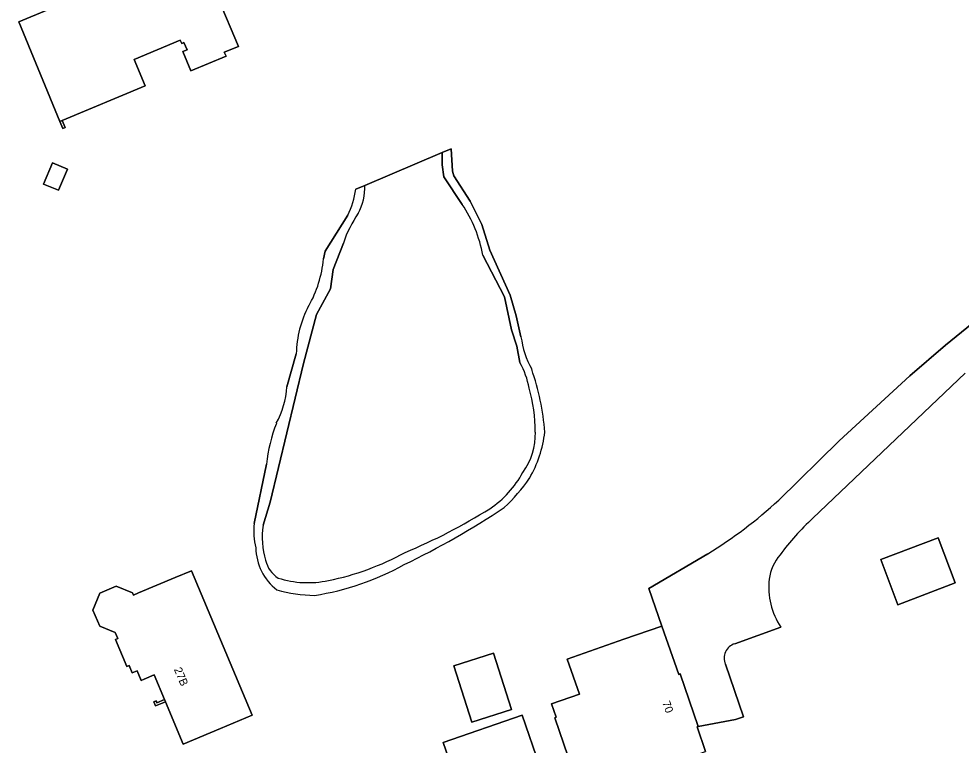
# Model space of a CAD drawing. Extents: x 162417 to 163722, y 384268 to 385417.
# Drawn here: x 163234.4 to 163351.6, y 384821.1 to 384911.4 of the extents above; entities that cross this region are included whole.
import ezdxf

# ---------------------------------------------------------------- set-up
doc = ezdxf.new("R2010")
doc.units = 0
for name, color, linetype in [('IMGEO_Erf', 7, 'Continuous'), ('IMGEO_Groenvoorziening', 7, 'Continuous'), ('IMGEO_Meer_plas_ven_vijver', 7, 'Continuous'), ('IMGEO_Muur', 7, 'Continuous'), ('IMGEO_Pand', 7, 'Continuous'), ('IMGEO_Pand_nummerreeks', 7, 'Continuous'), ('IMGEO_Rijbaan_lokaal_open', 7, 'Continuous')]:
    doc.layers.add(name, color=color, linetype=linetype)

msp = doc.modelspace()

# ---------------------------------------------------------------- linework, layer by layer
at = {"layer": 'IMGEO_Erf'}
for points in [[(163239.79, 384898.77), (163240.17, 384897.88), (163239.88, 384897.76), (163239.51, 384898.65), (163234.4, 384911.01), (163256.55, 384920.28), (163258.08, 384916.62), (163258.6, 384916.85), (163259.73, 384914.2), (163259.2, 384913.97), (163261.71, 384907.98), (163259.95, 384907.25), (163260.17, 384906.74), (163255.8, 384904.92), (163254.79, 384907.33), (163255.31, 384907.55), (163254.93, 384908.45), (163254.65, 384908.33), (163254.47, 384908.75), (163248.72, 384906.35), (163250.09, 384903.08)], [(163237.48, 384890.86), (163238.57, 384893.5), (163240.43, 384892.73), (163239.34, 384890.1)], [(163341.58, 384844.17), (163348.71, 384846.89), (163350.84, 384841.28), (163343.71, 384838.57)], [(163252.62, 384826.5), (163251.39, 384825.98), (163251.18, 384826.48), (163251.48, 384826.61), (163251.57, 384826.38), (163252.51, 384826.78), (163251.22, 384829.84), (163249.99, 384829.32), (163249.61, 384829.16), (163249.1, 384830.37), (163248.49, 384830.11), (163248.11, 384831.03), (163247.81, 384830.9), (163246.4, 384834.24), (163246.7, 384834.36), (163246.38, 384835.11), (163244.46, 384835.89), (163243.6, 384837.91), (163244.45, 384840), (163246.5, 384840.86), (163248.54, 384840.05), (163248.66, 384839.77), (163249.29, 384840.04), (163253.84, 384841.95), (163255.86, 384842.8), (163263.41, 384824.83), (163259.46, 384823.17), (163254.85, 384821.23)], [(163295.67, 384825.53), (163290.72, 384823.96), (163288.49, 384830.97), (163293.43, 384832.55)]]:
    msp.add_lwpolyline(points, close=True, dxfattribs=at)
for points in [[(163277.44, 384890.7), (163287.03, 384894.78), (163288.14, 384895.25), (163288.31, 384892.47), (163288.47, 384891.89), (163290.5, 384888.73), (163291.96, 384885.82), (163292.95, 384882.65), (163295.51, 384877.04), (163296.26, 384874.48), (163296.84, 384871.88)], [(163276.3, 384890.22), (163277.44, 384890.7)], [(163272.27, 384881.56), (163272.51, 384882.53), (163275.3, 384886.98)], [(163328.89, 384851.57), (163336.42, 384858.93), (163345.2, 384867.02), (163349.61, 384870.85), (163357.36, 384877.15)], [(163267.72, 384865.66), (163268.89, 384869.76)], [(163352.08, 384867.34), (163333.13, 384849.31)], [(163263.67, 384848.66), (163265.19, 384856.05)], [(163302.71, 384819.67), (163301.03, 384824.5), (163301.22, 384824.57), (163300.64, 384826.25), (163304.1, 384827.46), (163302.58, 384831.82), (163309.63, 384834.28), (163314.35, 384835.92), (163312.72, 384840.6), (163320.07, 384844.91)], [(163329.15, 384835.76), (163323.43, 384833.71)], [(163322.26, 384831.16), (163324.5, 384824.63), (163323.53, 384824.29), (163318.89, 384823.45), (163318.73, 384823.4), (163319.8, 384820.33)], [(163290.86, 384810.8), (163287.16, 384821.43), (163296.97, 384824.85), (163299.2, 384818.44)]]:
    msp.add_lwpolyline(points, dxfattribs=at)
for centre, radius, start, end in [((163265.44, 384891.8), 10.98, 333.9682, 351.7194), ((163258.12, 384882.79), 14.21, 330.1162, 355.0139), ((163282.23, 384869.48), 13.34, 152.1469, 178.7909), ((163308.27, 384873.41), 11.53, 187.6069, 208.9058), ((163266.49, 384857.08), 33.46, 5.0659, 18.744), ((163256.52, 384866.43), 11.23, 331.7784, 356.0372), ((163284.92, 384853.95), 19.84, 158.8252, 173.9434), ((163284.36, 384861.99), 15.58, 330.3319, 352.7743), ((163280.33, 384866.3), 21.28, 312.6671, 325.6339), ((163291.05, 384892.55), 55.78, 301.3485, 312.7149), ((163238, 384935.7), 102.25, 295.6854, 303.713), ((163354.67, 384825.85), 31.85, 132.5554, 143.5539), ((163272.02, 384847.7), 8.41, 173.3827, 194.1195), ((163270.76, 384845.8), 6.9, 181.2954, 231.4755), ((163333.8, 384840.82), 6.18, 140.2411, 171.3601), ((163265.82, 384873.45), 34.15, 279.0208, 298.8945), ((163336.9, 384840.82), 9.25, 174.2186, 213.1143), ((163271.69, 384859.93), 20.21, 255.0232, 268.5394), ((163323.98, 384831.92), 1.88, 107.112, 203.6996)]:
    msp.add_arc(centre, radius, start, end, dxfattribs=at)
at = {"layer": 'IMGEO_Groenvoorziening'}
for points in [[(163296.84, 384871.88), (163296.26, 384874.48), (163295.51, 384877.04), (163292.95, 384882.65), (163291.96, 384885.82), (163290.5, 384888.73), (163288.47, 384891.89), (163288.31, 384892.47), (163288.14, 384895.25), (163287.03, 384894.78), (163287.04, 384893.27), (163287.25, 384891.77), (163289.53, 384888.33)], [(163277.44, 384890.7), (163276.3, 384890.22)], [(163275.3, 384886.98), (163272.51, 384882.53), (163272.27, 384881.56)], [(163264.76, 384848.44), (163265.67, 384851.3), (163269.8, 384868.55), (163271.41, 384874.65), (163273.17, 384877.83), (163273.47, 384880.23), (163274.76, 384883.52)], [(163292.1, 384882.03), (163294.77, 384876.83), (163295.68, 384872.73), (163296.31, 384870.73), (163296.7, 384868.66)], [(163268.89, 384869.76), (163267.72, 384865.66)], [(163265.19, 384856.05), (163263.67, 384848.66)]]:
    msp.add_lwpolyline(points, dxfattribs=at)
for centre, radius, start, end in [((163265.44, 384891.8), 10.98, 333.9682, 351.7194), ((163270.13, 384890.62), 7.31, 332.2922, 0.6741), ((163275, 384878.71), 17.43, 10.98, 33.5075), ((163288.39, 384879.04), 14.35, 145.2342, 161.8091), ((163258.12, 384882.79), 14.21, 330.1162, 355.0139), ((163282.23, 384869.48), 13.34, 152.1469, 178.7909), ((163308.27, 384873.41), 11.53, 187.6069, 208.9058), ((163288.37, 384863.85), 9.62, 9.7871, 30.0022), ((163266.49, 384857.08), 33.46, 5.0659, 18.744), ((163256.52, 384866.43), 11.23, 331.7784, 356.0372), ((163279.23, 384860.04), 19.39, 359.951, 16.3151), ((163284.92, 384853.95), 19.84, 158.8252, 173.9434), ((163290.67, 384859.76), 7.96, 323.5028, 1.8859), ((163284.36, 384861.99), 15.58, 330.3319, 352.7743), ((163286.03, 384860.93), 12.52, 303.6161, 331.8643), ((163280.33, 384866.3), 21.28, 312.6671, 325.6339), ((163238, 384935.7), 102.25, 295.6854, 303.713), ((163254.2, 384912.69), 73.28, 292.6604, 301.9321), ((163272.02, 384847.7), 8.41, 173.3827, 194.1195), ((163274.43, 384846.97), 9.78, 171.3676, 197.1255), ((163270.76, 384845.8), 6.9, 181.2954, 231.4755), ((163268.43, 384844.8), 3.42, 191.9928, 238.5504), ((163266.06, 384874.98), 34.1, 281.5686, 298.6984), ((163265.82, 384873.45), 34.15, 279.0208, 298.8945), ((163270.35, 384853.63), 12.32, 252.4628, 281.9211), ((163271.69, 384859.93), 20.21, 255.0232, 268.5394)]:
    msp.add_arc(centre, radius, start, end, dxfattribs=at)
at = {"layer": 'IMGEO_Meer_plas_ven_vijver'}
for points in [[(163289.53, 384888.33), (163287.25, 384891.77), (163287.04, 384893.27), (163287.03, 384894.78), (163277.44, 384890.7)], [(163274.76, 384883.52), (163273.47, 384880.23), (163273.17, 384877.83), (163271.41, 384874.65), (163269.8, 384868.55), (163265.67, 384851.3), (163264.76, 384848.44)], [(163296.7, 384868.66), (163296.31, 384870.73), (163295.68, 384872.73), (163294.77, 384876.83), (163292.1, 384882.03)]]:
    msp.add_lwpolyline(points, dxfattribs=at)
for centre, radius, start, end in [((163270.13, 384890.62), 7.31, 332.2922, 0.6741), ((163275, 384878.71), 17.43, 10.98, 33.5075), ((163288.39, 384879.04), 14.35, 145.2342, 161.8091), ((163288.37, 384863.85), 9.62, 9.7871, 30.0022), ((163279.23, 384860.04), 19.39, 359.951, 16.3151), ((163290.67, 384859.76), 7.96, 323.5028, 1.8859), ((163286.03, 384860.93), 12.52, 303.6161, 331.8643), ((163254.2, 384912.69), 73.28, 292.6604, 301.9321), ((163274.43, 384846.97), 9.78, 171.3676, 197.1255), ((163268.43, 384844.8), 3.42, 191.9928, 238.5504), ((163266.06, 384874.98), 34.1, 281.5686, 298.6984), ((163270.35, 384853.63), 12.32, 252.4628, 281.9211)]:
    msp.add_arc(centre, radius, start, end, dxfattribs=at)
at = {"layer": 'IMGEO_Muur'}
for points in [[(163239.79, 384898.77), (163239.51, 384898.65), (163239.88, 384897.76), (163240.17, 384897.88)], [(163252.62, 384826.5), (163252.51, 384826.78), (163251.57, 384826.38), (163251.48, 384826.61), (163251.18, 384826.48), (163251.39, 384825.98)]]:
    msp.add_lwpolyline(points, close=True, dxfattribs=at)
at = {"layer": 'IMGEO_Pand'}
for points in [[(163239.79, 384898.77), (163250.09, 384903.08), (163248.72, 384906.35), (163254.47, 384908.75), (163254.65, 384908.33), (163254.93, 384908.45), (163255.31, 384907.55), (163254.79, 384907.33), (163255.8, 384904.92), (163260.17, 384906.74), (163259.95, 384907.25), (163261.71, 384907.98), (163259.2, 384913.97), (163259.73, 384914.2), (163258.6, 384916.85), (163258.08, 384916.62), (163256.55, 384920.28), (163234.4, 384911.01), (163239.51, 384898.65)], [(163237.48, 384890.86), (163239.34, 384890.1), (163240.43, 384892.73), (163238.57, 384893.5)], [(163341.58, 384844.17), (163343.71, 384838.57), (163350.84, 384841.28), (163348.71, 384846.89)], [(163253.84, 384841.95), (163249.29, 384840.04), (163248.66, 384839.77), (163248.54, 384840.05), (163246.5, 384840.86), (163244.45, 384840), (163243.6, 384837.91), (163244.46, 384835.89), (163246.38, 384835.11), (163246.7, 384834.36), (163246.4, 384834.24), (163247.81, 384830.9), (163248.11, 384831.03), (163248.49, 384830.11), (163249.1, 384830.37), (163249.61, 384829.16), (163249.99, 384829.32), (163251.22, 384829.84), (163252.51, 384826.78), (163252.62, 384826.5), (163254.85, 384821.23), (163259.46, 384823.17), (163263.41, 384824.83), (163255.86, 384842.8)], [(163316.62, 384829.97), (163316.45, 384829.91), (163314.35, 384835.92), (163309.63, 384834.28), (163302.58, 384831.82), (163304.1, 384827.46), (163300.64, 384826.25), (163301.22, 384824.57), (163301.03, 384824.5), (163302.71, 384819.67), (163299.2, 384818.44), (163296.97, 384824.85), (163287.16, 384821.43), (163290.86, 384810.8), (163294.26, 384811.98), (163293.34, 384814.6), (163303.5, 384818.14), (163304.58, 384815.03), (163315.07, 384818.68), (163319.8, 384820.33), (163318.73, 384823.4), (163318.89, 384823.45)], [(163295.67, 384825.53), (163293.43, 384832.55), (163288.49, 384830.97), (163290.72, 384823.96)]]:
    msp.add_lwpolyline(points, close=True, dxfattribs=at)
at = {"layer": 'IMGEO_Rijbaan_lokaal_open'}
for points in [[(163359.25, 384874.08), (163363.84, 384877.55), (163366.65, 384879.47), (163368.17, 384880.5), (163371.74, 384882.91), (163370.34, 384886.24), (163357.36, 384877.15), (163349.61, 384870.85), (163345.2, 384867.02), (163336.42, 384858.93), (163328.89, 384851.57)], [(163333.13, 384849.31), (163352.08, 384867.34)], [(163320.07, 384844.91), (163312.72, 384840.6), (163314.35, 384835.92), (163316.45, 384829.91), (163316.62, 384829.97), (163318.89, 384823.45), (163323.53, 384824.29), (163324.5, 384824.63), (163322.26, 384831.16)], [(163323.43, 384833.71), (163329.15, 384835.76)]]:
    msp.add_lwpolyline(points, dxfattribs=at)
for centre, radius, start, end in [((163291.05, 384892.55), 55.78, 301.3485, 312.7149), ((163354.67, 384825.85), 31.85, 132.5554, 143.5539), ((163333.8, 384840.82), 6.18, 140.2411, 171.3601), ((163336.9, 384840.82), 9.25, 174.2186, 213.1143), ((163323.98, 384831.92), 1.88, 107.112, 203.6996)]:
    msp.add_arc(centre, radius, start, end, dxfattribs=at)

# ---------------------------------------------------------------- texts
at = {"layer": 'IMGEO_Pand_nummerreeks'}
for s, rotation, p in [('27B', 292.8264, (163253.66, 384830.54)), ('70', 289.2019, (163314.39, 384826.41))]:
    msp.add_text(s, height=1, rotation=rotation, dxfattribs=at).set_placement(p)

doc.saveas('drawing.dxf')
